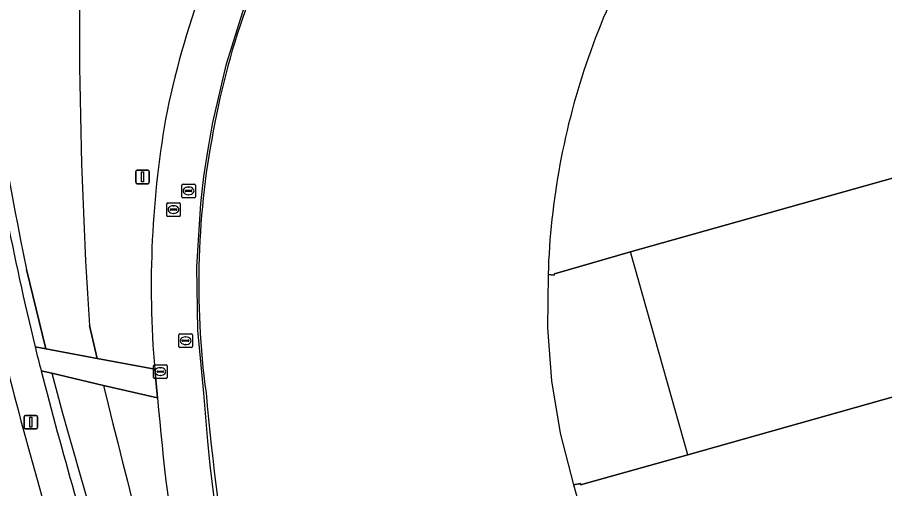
# Model space of a CAD drawing. Extents: x 155018 to 156648, y 383979 to 385733.
# Drawn here: x 156058.9 to 156122.6, y 384615 to 384649.7 of the extents above; entities that cross this region are included whole.
import ezdxf

# ---------------------------------------------------------------- set-up
doc = ezdxf.new("R2010")
doc.units = 0
for name, color, linetype in [('IMGEO_Berm_groen', 7, 'Continuous'), ('IMGEO_Erf', 7, 'Continuous'), ('IMGEO_Groenvoorziening', 7, 'Continuous'), ('IMGEO_Lichtmast', 7, 'Continuous'), ('IMGEO_Lijnafwatering', 7, 'Continuous'), ('IMGEO_OVBaan_gesloten', 7, 'Continuous'), ('IMGEO_Pand', 7, 'Continuous'), ('IMGEO_Pand_overbouw', 7, 'Continuous'), ('IMGEO_Rijbaan_lokaal_gesloten', 7, 'Continuous'), ('IMGEO_Rioolput', 7, 'Continuous'), ('IMGEO_Voetpad_gesloten', 7, 'Continuous'), ('IMGEO_Voetpad_onverhard', 7, 'Continuous')]:
    doc.layers.add(name, color=color, linetype=linetype)

msp = doc.modelspace()

# ---------------------------------------------------------------- linework, layer by layer
at = {"layer": 'IMGEO_Berm_groen'}
for points in [[(156060.206, 384625.468), (156060.99, 384625.321), (156059.585, 384631.16)], [(156061.45, 384623.524), (156060.653, 384623.711)], [(156069.206, 384621.707), (156065.242, 384622.636)]]:
    msp.add_lwpolyline(points, dxfattribs=at)
for centre, radius, start, end in [((156304.656, 384682.131), 250.316, 183.7343, 191.74913), ((156271.445, 384676.7), 217.363, 188.27097, 193.63269), ((156387.028, 384707.64), 336.993, 194.42145, 197.57706), ((156317.221, 384690.054), 264.282, 194.58051, 205.10602), ((156644.555, 384762.569), 595.974, 193.579626, 198.048679), ((156255.99, 384637.626), 187.461, 184.87148, 193.41939)]:
    msp.add_arc(centre, radius, start, end, dxfattribs=at)
at = {"layer": 'IMGEO_Erf'}
msp.add_lwpolyline([(156099.763, 384615.327), (156100.268, 384615.415), (156100.285, 384615.317), (156108.154, 384617.538), (156143.988, 384627.655), (156139.813, 384642.539), (156103.95, 384632.439), (156098.358, 384630.84), (156098.351, 384630.741), (156097.896, 384630.777)], dxfattribs=at)
for centre, radius, start, end in [((156151.346, 384629.115), 53.482, 143.18561, 160.7462), ((156126.553, 384632.008), 54.056, 148.74186, 169.40881), ((156151.317, 384629.142), 53.446, 160.76379, 178.24735), ((156131.832, 384630.088), 59.605, 168.52642, 187.71196), ((156301.316, 384642.993), 229.504, 185.22591, 189.09115), ((156302.378, 384671.091), 210.148, 195.38811, 200.0845)]:
    msp.add_arc(centre, radius, start, end, dxfattribs=at)
at = {"layer": 'IMGEO_Groenvoorziening'}
for points in [[(156059.585, 384631.16), (156060.99, 384625.321), (156064.768, 384624.612), (156064.199, 384627.024)], [(156064.199, 384627.024), (156064.768, 384624.612), (156068.996, 384623.818)], [(156065.242, 384622.636), (156061.45, 384623.524)]]:
    msp.add_lwpolyline(points, dxfattribs=at)
for centre, radius, start, end in [((156304.656, 384682.131), 250.316, 183.7343, 191.74913), ((156417.74, 384649.896), 354.28, 177.54904, 183.70161), ((156417.74, 384649.896), 354.28, 177.54904, 183.70161), ((156131.014, 384630.129), 62.409, 149.411, 168.29947), ((156140.841, 384629.891), 72.102, 169.69856, 184.83188), ((156317.221, 384690.054), 264.282, 194.58051, 205.10602), ((156644.555, 384762.569), 595.974, 193.579626, 198.048679)]:
    msp.add_arc(centre, radius, start, end, dxfattribs=at)
at = {"layer": 'IMGEO_Lichtmast'}
for p, q in [((156067.612, 384637.559), (156067.612, 384638.359)), ((156067.612, 384638.359), (156067.612, 384637.559)), ((156067.712, 384638.459), (156068.502, 384638.459)), ((156068.502, 384638.459), (156067.712, 384638.459)), ((156068.602, 384638.359), (156068.602, 384637.559)), ((156068.602, 384637.559), (156068.602, 384638.359)), ((156068.502, 384637.459), (156067.712, 384637.459)), ((156067.712, 384637.459), (156068.502, 384637.459)), ((156059.507, 384620.431), (156060.297, 384620.431)), ((156060.297, 384620.431), (156059.507, 384620.431)), ((156059.407, 384619.531), (156059.407, 384620.331)), ((156059.407, 384620.331), (156059.407, 384619.531)), ((156060.397, 384620.331), (156060.397, 384619.531)), ((156060.397, 384619.531), (156060.397, 384620.331)), ((156060.297, 384619.431), (156059.507, 384619.431)), ((156059.507, 384619.431), (156060.297, 384619.431))]:
    msp.add_line(p, q, dxfattribs=at)
for points in [[(156068.032, 384638.334), (156068.182, 384638.334), (156068.182, 384637.584), (156068.032, 384637.584), (156068.032, 384638.334)], [(156059.827, 384620.306), (156059.977, 384620.306), (156059.977, 384619.556), (156059.827, 384619.556), (156059.827, 384620.306)]]:
    msp.add_lwpolyline(points, dxfattribs=at)
for centre, start, end in [((156067.712, 384638.359), 90, 180), ((156067.712, 384638.359), 90, 180), ((156068.502, 384638.359), 0, 90), ((156068.502, 384638.359), 360, 90), ((156067.712, 384637.559), 180, 270), ((156067.712, 384637.559), 180, 270), ((156068.502, 384637.559), 270, 0), ((156068.502, 384637.559), 270, 0), ((156059.507, 384620.331), 90, 180), ((156059.507, 384620.331), 90, 180), ((156060.297, 384620.331), 0, 90), ((156060.297, 384620.331), 360, 90), ((156059.507, 384619.531), 180, 270), ((156059.507, 384619.531), 180, 270), ((156060.297, 384619.531), 270, 0), ((156060.297, 384619.531), 270, 0)]:
    msp.add_arc(centre, 0.1, start, end, dxfattribs=at)
at = {"layer": 'IMGEO_Lijnafwatering'}
for points in [[(156072.38, 384635.996), (156072.613, 384637.994), (156072.913, 384639.984), (156073.279, 384641.963), (156074.264, 384646.266), (156075.595, 384650.474), (156077.265, 384654.559)], [(156073.065, 384616.766), (156072.895, 384618.528), (156072.746, 384620.292), (156072.617, 384622.057), (156072.177, 384626.692), (156072.098, 384631.348), (156072.38, 384635.996)], [(156076.243, 384597.761), (156074.915, 384604.049), (156073.855, 384610.388), (156073.065, 384616.766)]]:
    msp.add_lwpolyline(points, dxfattribs=at)
at = {"layer": 'IMGEO_OVBaan_gesloten'}
msp.add_arc((156391.033, 384709.076), 343.598, 194.16546, 197.58244, dxfattribs=at)
at = {"layer": 'IMGEO_Pand'}
msp.add_lwpolyline([(156097.896, 384630.777), (156098.351, 384630.741), (156098.358, 384630.84), (156103.95, 384632.439), (156139.813, 384642.539), (156143.988, 384627.655), (156108.154, 384617.538), (156100.285, 384615.317), (156100.268, 384615.415), (156099.763, 384615.327)], dxfattribs=at)
for centre, radius, start, end in [((156151.346, 384629.115), 53.482, 143.18561, 160.7462), ((156151.317, 384629.142), 53.446, 160.76379, 178.24735), ((156302.378, 384671.091), 210.148, 195.38811, 200.0845)]:
    msp.add_arc(centre, radius, start, end, dxfattribs=at)
at = {"layer": 'IMGEO_Pand_overbouw'}
msp.add_lwpolyline([(156108.154, 384617.538), (156103.95, 384632.439), (156098.358, 384630.84), (156098.351, 384630.741), (156097.896, 384630.777), (156097.845, 384626.867), (156098.142, 384622.969), (156098.783, 384619.112), (156099.763, 384615.327), (156100.268, 384615.415), (156100.285, 384615.317)], close=True, dxfattribs=at)
at = {"layer": 'IMGEO_Rijbaan_lokaal_gesloten'}
msp.add_lwpolyline([(156068.996, 384623.818), (156069.206, 384621.707)], dxfattribs=at)
for centre, radius, start, end in [((156131.014, 384630.129), 62.409, 149.411, 168.29947), ((156126.553, 384632.008), 54.056, 148.74186, 169.40881), ((156140.841, 384629.891), 72.102, 169.69856, 184.83188), ((156131.832, 384630.088), 59.605, 168.52642, 187.71196), ((156255.99, 384637.626), 187.461, 184.87148, 193.41939), ((156301.316, 384642.993), 229.504, 185.22591, 189.09115)]:
    msp.add_arc(centre, radius, start, end, dxfattribs=at)
at = {"layer": 'IMGEO_Rioolput'}
for p, q in [((156070.982, 384636.503), (156070.982, 384637.355)), ((156071.057, 384637.429), (156071.909, 384637.429)), ((156071.284, 384636.972), (156071.682, 384636.972)), ((156071.47, 384637.209), (156071.495, 384637.209)), ((156071.983, 384637.355), (156071.983, 384636.503)), ((156071.909, 384636.429), (156071.057, 384636.429)), ((156071.241, 384636.923), (156071.241, 384636.935)), ((156071.679, 384636.886), (156071.281, 384636.886)), ((156071.493, 384636.649), (156071.468, 384636.649)), ((156071.725, 384636.935), (156071.725, 384636.923)), ((156069.877, 384635.129), (156069.877, 384635.981)), ((156069.952, 384636.055), (156070.804, 384636.055)), ((156070.365, 384635.835), (156070.39, 384635.835)), ((156070.878, 384635.981), (156070.878, 384635.129)), ((156070.804, 384635.055), (156069.952, 384635.055)), ((156070.136, 384635.549), (156070.136, 384635.561)), ((156070.574, 384635.512), (156070.176, 384635.512)), ((156070.179, 384635.598), (156070.577, 384635.598)), ((156070.388, 384635.275), (156070.363, 384635.275)), ((156070.62, 384635.561), (156070.62, 384635.549)), ((156070.767, 384625.492), (156070.767, 384626.344)), ((156070.842, 384626.418), (156071.694, 384626.418)), ((156071.255, 384626.198), (156071.28, 384626.198)), ((156071.768, 384626.344), (156071.768, 384625.492)), ((156071.026, 384625.912), (156071.026, 384625.924)), ((156071.464, 384625.875), (156071.066, 384625.875)), ((156071.069, 384625.961), (156071.467, 384625.961)), ((156071.278, 384625.638), (156071.253, 384625.638)), ((156071.51, 384625.924), (156071.51, 384625.912)), ((156071.694, 384625.418), (156070.842, 384625.418)), ((156068.907, 384623.222), (156068.907, 384624.074)), ((156068.982, 384624.148), (156069.834, 384624.148)), ((156069.166, 384623.642), (156069.166, 384623.654)), ((156069.604, 384623.605), (156069.206, 384623.605)), ((156069.209, 384623.691), (156069.607, 384623.691)), ((156069.395, 384623.928), (156069.42, 384623.928)), ((156069.65, 384623.654), (156069.65, 384623.642)), ((156069.908, 384624.074), (156069.908, 384623.222)), ((156069.834, 384623.148), (156068.982, 384623.148)), ((156069.418, 384623.368), (156069.393, 384623.368))]:
    msp.add_line(p, q, dxfattribs=at)
for points in [[(156070.982, 384636.503), (156070.982, 384637.355)], [(156071.057, 384637.429), (156071.909, 384637.429)], [(156071.983, 384637.355), (156071.983, 384636.503)], [(156071.909, 384636.429), (156071.057, 384636.429)], [(156069.877, 384635.129), (156069.877, 384635.981)], [(156069.952, 384636.055), (156070.804, 384636.055)], [(156070.878, 384635.981), (156070.878, 384635.129)], [(156070.804, 384635.055), (156069.952, 384635.055)], [(156070.767, 384625.492), (156070.767, 384626.344)], [(156070.842, 384626.418), (156071.694, 384626.418)], [(156071.768, 384626.344), (156071.768, 384625.492)], [(156071.694, 384625.418), (156070.842, 384625.418)], [(156068.907, 384623.222), (156068.907, 384624.074)], [(156068.982, 384624.148), (156069.834, 384624.148)], [(156069.908, 384624.074), (156069.908, 384623.222)], [(156069.834, 384623.148), (156068.982, 384623.148)]]:
    msp.add_lwpolyline(points, dxfattribs=at)
for centre, radius, start, end in [((156071.059, 384637.353), 0.0765, 91.55205, 178.44795), ((156071.059, 384637.353), 0.0765, 91.55205, 178.44795), ((156071.281, 384636.932), 0.0403, 85.87752, 175.75265), ((156071.686, 384636.934), 0.0386, 1.73085, 96.63898), ((156071.907, 384637.353), 0.0765, 1.55205, 88.44795), ((156071.907, 384637.353), 0.0765, 1.55205, 88.44795), ((156071.059, 384636.505), 0.0765, 181.55205, 268.44795), ((156071.059, 384636.505), 0.0765, 181.55205, 268.44795), ((156071.278, 384636.922), 0.0366, 178.93798, 274.71019), ((156071.682, 384636.929), 0.043, 264.86636, 352.45326), ((156071.907, 384636.505), 0.0765, 271.55205, 358.44795), ((156071.907, 384636.505), 0.0765, 271.55205, 358.44795), ((156069.954, 384635.979), 0.0765, 91.55205, 178.44795), ((156069.954, 384635.979), 0.0765, 91.55205, 178.44795), ((156070.802, 384635.979), 0.0765, 1.55205, 88.44795), ((156070.802, 384635.979), 0.0765, 1.55205, 88.44795), ((156069.954, 384635.131), 0.0765, 181.55205, 268.44795), ((156069.954, 384635.131), 0.0765, 181.55205, 268.44795), ((156070.176, 384635.558), 0.0403, 85.87752, 175.75265), ((156070.173, 384635.548), 0.0366, 178.93798, 274.71019), ((156070.577, 384635.555), 0.043, 264.86636, 352.45326), ((156070.581, 384635.56), 0.0386, 1.73085, 96.63898), ((156070.802, 384635.131), 0.0765, 271.55205, 358.44795), ((156070.802, 384635.131), 0.0765, 271.55205, 358.44795), ((156070.844, 384626.342), 0.0765, 91.55205, 178.44795), ((156070.844, 384626.342), 0.0765, 91.55205, 178.44795), ((156071.692, 384626.342), 0.0765, 1.55205, 88.44795), ((156071.692, 384626.342), 0.0765, 1.55205, 88.44795), ((156070.844, 384625.494), 0.0765, 181.55205, 268.44795), ((156070.844, 384625.494), 0.0765, 181.55205, 268.44795), ((156071.066, 384625.921), 0.0403, 85.87752, 175.75265), ((156071.063, 384625.911), 0.0366, 178.93798, 274.71019), ((156071.467, 384625.918), 0.043, 264.86636, 352.45326), ((156071.471, 384625.923), 0.0386, 1.73085, 96.63898), ((156071.692, 384625.494), 0.0765, 271.55205, 358.44795), ((156071.692, 384625.494), 0.0765, 271.55205, 358.44795), ((156068.984, 384624.072), 0.0765, 91.55205, 178.44795), ((156068.984, 384624.072), 0.0765, 91.55205, 178.44795), ((156069.206, 384623.651), 0.0403, 85.87752, 175.75265), ((156069.203, 384623.641), 0.0366, 178.93798, 274.71019), ((156069.607, 384623.648), 0.043, 264.86636, 352.45326), ((156069.611, 384623.653), 0.0386, 1.73085, 96.63898), ((156069.832, 384624.072), 0.0765, 1.55205, 88.44795), ((156069.832, 384624.072), 0.0765, 1.55205, 88.44795), ((156068.984, 384623.224), 0.0765, 181.55205, 268.44795), ((156068.984, 384623.224), 0.0765, 181.55205, 268.44795), ((156069.832, 384623.224), 0.0765, 271.55205, 358.44795), ((156069.832, 384623.224), 0.0765, 271.55205, 358.44795)]:
    msp.add_arc(centre, radius, start, end, dxfattribs=at)
for centre, major_axis, ratio, start_param, end_param in [((156071.469, 384636.929), (-0.387, 0.002), 0.722429, 4.712389, 7.853982), ((156071.494, 384636.929), (-0.39, 0.002), 0.717154, 1.570796, 4.712389), ((156070.364, 384635.555), (-0.387, 0.002), 0.722429, 4.712389, 7.853982), ((156070.389, 384635.555), (-0.39, 0.002), 0.717154, 1.570796, 4.712389), ((156071.254, 384625.918), (-0.387, 0.002), 0.722429, 4.712389, 7.853982), ((156071.279, 384625.918), (-0.39, 0.002), 0.717154, 1.570796, 4.712389), ((156069.394, 384623.648), (-0.387, 0.002), 0.722429, 4.712389, 7.853982), ((156069.419, 384623.648), (-0.39, 0.002), 0.717154, 1.570796, 4.712389)]:
    msp.add_ellipse(centre, major_axis=major_axis, ratio=ratio, start_param=start_param, end_param=end_param, dxfattribs=at)
at = {"layer": 'IMGEO_Voetpad_gesloten'}
for centre, radius, start, end in [((156271.445, 384676.7), 217.363, 188.27097, 193.63269), ((156391.033, 384709.076), 343.598, 194.16546, 197.58244), ((156312.921, 384688.826), 260.537, 194.07451, 194.47321), ((156387.028, 384707.64), 336.993, 194.42145, 197.57706)]:
    msp.add_arc(centre, radius, start, end, dxfattribs=at)
at = {"layer": 'IMGEO_Voetpad_onverhard'}
for points in [[(156068.996, 384623.818), (156064.768, 384624.612), (156060.99, 384625.321), (156060.206, 384625.468)], [(156060.653, 384623.711), (156061.45, 384623.524), (156065.242, 384622.636), (156069.206, 384621.707), (156068.996, 384623.818)]]:
    msp.add_lwpolyline(points, dxfattribs=at)
msp.add_arc((156312.921, 384688.826), 260.537, 194.07451, 194.47321, dxfattribs=at)

doc.saveas('drawing.dxf')
